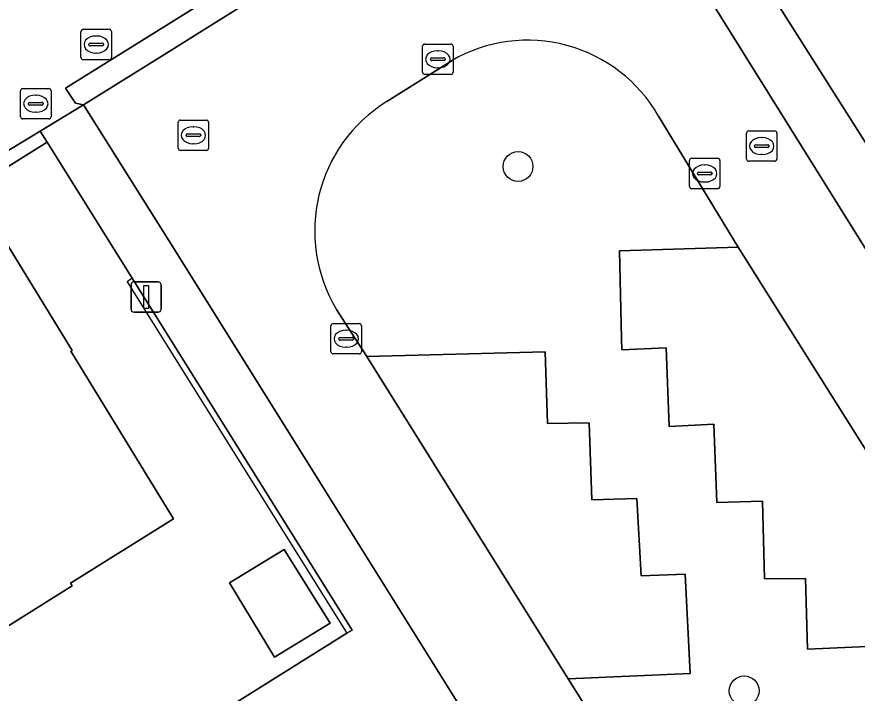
# Model space of a CAD drawing. Extents: x 159279 to 160377, y 384531 to 385888.
# Drawn here: x 159758.77 to 159786.38, y 385548.32 to 385570.55 of the extents above; entities that cross this region are included whole.
import ezdxf

# ---------------------------------------------------------------- set-up
doc = ezdxf.new("R2010")
doc.units = 0
for name, color, linetype in [('IMGEO_Boom', 7, 'Continuous'), ('IMGEO_Brandkraan', 7, 'Continuous'), ('IMGEO_Erf', 7, 'Continuous'), ('IMGEO_Groenvoorziening', 7, 'Continuous'), ('IMGEO_Haag', 7, 'Continuous'), ('IMGEO_Kolk', 7, 'Continuous'), ('IMGEO_Lichtmast', 7, 'Continuous'), ('IMGEO_Pand', 7, 'Continuous'), ('IMGEO_Parkeervlak_open', 7, 'Continuous'), ('IMGEO_Rijbaan_lokaal_open', 7, 'Continuous'), ('IMGEO_Rioolput', 7, 'Continuous'), ('IMGEO_Voetgangersgebied_open', 7, 'Continuous'), ('IMGEO_Voetpad_open', 7, 'Continuous')]:
    doc.layers.add(name, color=color, linetype=linetype)

msp = doc.modelspace()

# ---------------------------------------------------------------- linework, layer by layer
at = {"layer": 'IMGEO_Boom'}
for centre in [(159775.236, 385565.629), (159782.667, 385548.403)]:
    msp.add_circle(centre, 0.489, dxfattribs=at)
at = {"layer": 'IMGEO_Brandkraan'}
for p, q in [((159758.893, 385567.267), (159758.893, 385568.119)), ((159758.968, 385568.193), (159759.82, 385568.193)), ((159759.894, 385568.119), (159759.894, 385567.267)), ((159759.381, 385567.973), (159759.406, 385567.973)), ((159759.152, 385567.687), (159759.152, 385567.699)), ((159759.59, 385567.65), (159759.192, 385567.65)), ((159759.195, 385567.736), (159759.593, 385567.736)), ((159759.636, 385567.699), (159759.636, 385567.687)), ((159759.404, 385567.413), (159759.379, 385567.413)), ((159759.82, 385567.193), (159758.968, 385567.193))]:
    msp.add_line(p, q, dxfattribs=at)
for points in [[(159758.893, 385567.267), (159758.893, 385568.119)], [(159758.968, 385568.193), (159759.82, 385568.193)], [(159759.894, 385568.119), (159759.894, 385567.267)], [(159759.82, 385567.193), (159758.968, 385567.193)]]:
    msp.add_lwpolyline(points, dxfattribs=at)
for centre, radius, start, end in [((159758.97, 385568.117), 0.0765, 91.552, 178.448), ((159758.97, 385568.117), 0.0765, 91.552, 178.448), ((159759.818, 385568.117), 0.0765, 1.552, 88.448), ((159759.818, 385568.117), 0.0765, 1.552, 88.448), ((159759.192, 385567.696), 0.0403, 85.8775, 175.7526), ((159759.189, 385567.686), 0.0366, 178.938, 274.7102), ((159759.593, 385567.693), 0.043, 264.8664, 352.4533), ((159759.597, 385567.698), 0.0386, 1.7309, 96.639), ((159758.97, 385567.269), 0.0765, 181.552, 268.448), ((159758.97, 385567.269), 0.0765, 181.552, 268.448), ((159759.818, 385567.269), 0.0765, 271.552, 358.448), ((159759.818, 385567.269), 0.0765, 271.552, 358.448)]:
    msp.add_arc(centre, radius, start, end, dxfattribs=at)
for centre, major_axis, ratio, start_param, end_param in [((159759.38, 385567.693), (-0.387, 0.002), 0.722429, 4.712389, 7.853982), ((159759.405, 385567.693), (-0.39, 0.002), 0.717154, 1.570796, 4.712389)]:
    msp.add_ellipse(centre, major_axis=major_axis, ratio=ratio, start_param=start_param, end_param=end_param, dxfattribs=at)
at = {"layer": 'IMGEO_Erf'}
msp.add_lwpolyline([(159760.208, 385544.4), (159769.615, 385550.293), (159769.785, 385550.399), (159762.556, 385561.958), (159759.762, 385566.426), (159757.879, 385565.257), (159758.219, 385564.703), (159757.656, 385564.358), (159760.585, 385559.585), (159760.542, 385559.559), (159763.92, 385554.055), (159760.534, 385551.942), (159760.592, 385551.849), (159756.456, 385549.269), (159751.921, 385546.441)], dxfattribs=at)
msp.add_lwpolyline([(159767.238, 385549.504), (159765.756, 385551.951), (159767.555, 385553.042), (159769.059, 385550.625)], close=True, dxfattribs=at)
at = {"layer": 'IMGEO_Groenvoorziening'}
msp.add_lwpolyline([(159777.319, 385577.896), (159777.394, 385578.184), (159777.109, 385578.637), (159760.371, 385568.204), (159760.702, 385567.711), (159760.965, 385567.655), (159763.507, 385569.247)], close=True, dxfattribs=at)
for points in [[(159773.069, 385569.114), (159770.922, 385567.764)], [(159792.185, 385547.478), (159790.612, 385550.027), (159784.742, 385549.774), (159784.682, 385552.088), (159783.333, 385552.078), (159783.264, 385554.63), (159781.763, 385554.592), (159781.674, 385557.167), (159780.202, 385557.081), (159780.102, 385559.671), (159778.647, 385559.606), (159778.635, 385559.977), (159778.565, 385562.86), (159782.473, 385562.981), (159779.853, 385567.283)], [(159769.27, 385560.935), (159769.647, 385560.35), (159770.273, 385559.389), (159776.123, 385559.542), (159776.208, 385557.186), (159777.572, 385557.209), (159777.664, 385554.674), (159779.141, 385554.716), (159779.278, 385552.182), (159780.727, 385552.238), (159780.894, 385548.97), (159776.879, 385548.797), (159778.336, 385546.481)]]:
    msp.add_lwpolyline(points, dxfattribs=at)
for centre, radius, start, end in [((159775.549, 385564.819), 4.96, 29.7899, 120.0017), ((159773.565, 385563.51), 5.008, 121.8575, 210.9443)]:
    msp.add_arc(centre, radius, start, end, dxfattribs=at)
at = {"layer": 'IMGEO_Haag'}
msp.add_lwpolyline([(159762.556, 385561.958), (159762.393, 385561.842), (159769.615, 385550.293), (159769.785, 385550.399)], close=True, dxfattribs=at)
at = {"layer": 'IMGEO_Kolk'}
for p, q in [((159772.102, 385568.727), (159772.102, 385569.579)), ((159772.177, 385569.653), (159773.029, 385569.653)), ((159773.103, 385569.579), (159773.103, 385568.727)), ((159772.59, 385569.433), (159772.615, 385569.433)), ((159772.361, 385569.147), (159772.361, 385569.159)), ((159772.799, 385569.11), (159772.401, 385569.11)), ((159772.404, 385569.196), (159772.802, 385569.196)), ((159772.845, 385569.159), (159772.845, 385569.147)), ((159772.613, 385568.873), (159772.588, 385568.873)), ((159773.029, 385568.653), (159772.177, 385568.653)), ((159780.945, 385565.9), (159781.797, 385565.9)), ((159780.87, 385564.974), (159780.87, 385565.826)), ((159781.358, 385565.68), (159781.383, 385565.68)), ((159781.871, 385565.826), (159781.871, 385564.974)), ((159781.129, 385565.394), (159781.129, 385565.406)), ((159781.567, 385565.357), (159781.169, 385565.357)), ((159781.172, 385565.443), (159781.57, 385565.443)), ((159781.613, 385565.406), (159781.613, 385565.394)), ((159781.381, 385565.12), (159781.356, 385565.12)), ((159781.797, 385564.9), (159780.945, 385564.9)), ((159769.091, 385559.543), (159769.091, 385560.395)), ((159769.166, 385560.469), (159770.018, 385560.469)), ((159770.092, 385560.395), (159770.092, 385559.543)), ((159769.579, 385560.249), (159769.604, 385560.249)), ((159769.35, 385559.963), (159769.35, 385559.975)), ((159769.788, 385559.926), (159769.39, 385559.926)), ((159769.393, 385560.012), (159769.791, 385560.012)), ((159769.834, 385559.975), (159769.834, 385559.963)), ((159769.602, 385559.689), (159769.577, 385559.689)), ((159770.018, 385559.469), (159769.166, 385559.469))]:
    msp.add_line(p, q, dxfattribs=at)
for points in [[(159772.102, 385568.727), (159772.102, 385569.579)], [(159772.177, 385569.653), (159773.029, 385569.653)], [(159773.103, 385569.579), (159773.103, 385568.727)], [(159773.029, 385568.653), (159772.177, 385568.653)], [(159780.945, 385565.9), (159781.797, 385565.9)], [(159780.87, 385564.974), (159780.87, 385565.826)], [(159781.871, 385565.826), (159781.871, 385564.974)], [(159781.797, 385564.9), (159780.945, 385564.9)], [(159769.091, 385559.543), (159769.091, 385560.395)], [(159769.166, 385560.469), (159770.018, 385560.469)], [(159770.092, 385560.395), (159770.092, 385559.543)], [(159770.018, 385559.469), (159769.166, 385559.469)]]:
    msp.add_lwpolyline(points, dxfattribs=at)
for centre, radius, start, end in [((159772.179, 385569.577), 0.0765, 91.552, 178.448), ((159772.179, 385569.577), 0.0765, 91.552, 178.448), ((159773.027, 385569.577), 0.0765, 1.552, 88.448), ((159773.027, 385569.577), 0.0765, 1.552, 88.448), ((159772.401, 385569.156), 0.0403, 85.8775, 175.7526), ((159772.398, 385569.146), 0.0366, 178.938, 274.7102), ((159772.802, 385569.153), 0.043, 264.8664, 352.4533), ((159772.806, 385569.158), 0.0386, 1.7309, 96.639), ((159772.179, 385568.729), 0.0765, 181.552, 268.448), ((159772.179, 385568.729), 0.0765, 181.552, 268.448), ((159773.027, 385568.729), 0.0765, 271.552, 358.448), ((159773.027, 385568.729), 0.0765, 271.552, 358.448), ((159780.947, 385565.824), 0.0765, 91.552, 178.448), ((159780.947, 385565.824), 0.0765, 91.552, 178.448), ((159781.795, 385565.824), 0.0765, 1.552, 88.448), ((159781.795, 385565.824), 0.0765, 1.552, 88.448), ((159781.169, 385565.403), 0.0403, 85.8775, 175.7526), ((159781.166, 385565.393), 0.0366, 178.938, 274.7102), ((159781.57, 385565.4), 0.043, 264.8664, 352.4533), ((159781.574, 385565.405), 0.0386, 1.7309, 96.639), ((159780.947, 385564.976), 0.0765, 181.552, 268.448), ((159780.947, 385564.976), 0.0765, 181.552, 268.448), ((159781.795, 385564.976), 0.0765, 271.552, 358.448), ((159781.795, 385564.976), 0.0765, 271.552, 358.448), ((159769.168, 385560.393), 0.0765, 91.552, 178.448), ((159769.168, 385560.393), 0.0765, 91.552, 178.448), ((159770.016, 385560.393), 0.0765, 1.552, 88.448), ((159770.016, 385560.393), 0.0765, 1.552, 88.448), ((159769.39, 385559.972), 0.0403, 85.8775, 175.7526), ((159769.387, 385559.962), 0.0366, 178.938, 274.7102), ((159769.791, 385559.969), 0.043, 264.8664, 352.4533), ((159769.795, 385559.974), 0.0386, 1.7309, 96.639), ((159769.168, 385559.545), 0.0765, 181.552, 268.448), ((159769.168, 385559.545), 0.0765, 181.552, 268.448), ((159770.016, 385559.545), 0.0765, 271.552, 358.448), ((159770.016, 385559.545), 0.0765, 271.552, 358.448)]:
    msp.add_arc(centre, radius, start, end, dxfattribs=at)
for centre, major_axis, ratio, start_param, end_param in [((159772.589, 385569.153), (-0.387, 0.002), 0.722429, 4.712389, 7.853982), ((159772.614, 385569.153), (-0.39, 0.002), 0.717154, 1.570796, 4.712389), ((159781.357, 385565.4), (-0.387, 0.002), 0.722429, 4.712389, 7.853982), ((159781.382, 385565.4), (-0.39, 0.002), 0.717154, 1.570796, 4.712389), ((159769.578, 385559.969), (-0.387, 0.002), 0.722429, 4.712389, 7.853982), ((159769.603, 385559.969), (-0.39, 0.002), 0.717154, 1.570796, 4.712389)]:
    msp.add_ellipse(centre, major_axis=major_axis, ratio=ratio, start_param=start_param, end_param=end_param, dxfattribs=at)
at = {"layer": 'IMGEO_Lichtmast'}
for p, q in [((159762.621, 385561.841), (159763.411, 385561.841)), ((159763.411, 385561.841), (159762.621, 385561.841)), ((159762.521, 385560.941), (159762.521, 385561.741)), ((159762.521, 385561.741), (159762.521, 385560.941)), ((159763.511, 385561.741), (159763.511, 385560.941)), ((159763.511, 385560.941), (159763.511, 385561.741)), ((159763.411, 385560.841), (159762.621, 385560.841)), ((159762.621, 385560.841), (159763.411, 385560.841))]:
    msp.add_line(p, q, dxfattribs=at)
msp.add_lwpolyline([(159762.941, 385561.716), (159763.091, 385561.716), (159763.091, 385560.966), (159762.941, 385560.966), (159762.941, 385561.716)], dxfattribs=at)
for centre, start, end in [((159762.621, 385561.741), 90, 180), ((159762.621, 385561.741), 90, 180), ((159763.411, 385561.741), 0, 90), ((159763.411, 385561.741), 360, 90), ((159762.621, 385560.941), 180, 270), ((159762.621, 385560.941), 180, 270), ((159763.411, 385560.941), 270, 0), ((159763.411, 385560.941), 270, 0)]:
    msp.add_arc(centre, 0.1, start, end, dxfattribs=at)
at = {"layer": 'IMGEO_Pand'}
for points in [[(159757.656, 385564.358), (159758.219, 385564.703), (159757.879, 385565.257), (159754.3, 385563.035), (159754.423, 385562.837), (159749.587, 385559.82), (159750.117, 385558.971), (159752.783, 385554.7), (159752.987, 385554.827), (159756.456, 385549.269), (159760.592, 385551.849), (159760.534, 385551.942), (159763.92, 385554.055), (159760.542, 385559.559), (159760.585, 385559.585)], [(159767.555, 385553.042), (159765.756, 385551.951), (159767.238, 385549.504), (159769.059, 385550.625)]]:
    msp.add_lwpolyline(points, close=True, dxfattribs=at)
at = {"layer": 'IMGEO_Parkeervlak_open'}
for points in [[(159791.815, 385567.61), (159789.569, 385568.795), (159790.245, 385570.078), (159787.999, 385571.263), (159788.677, 385572.548), (159786.448, 385573.765), (159787.141, 385575.076), (159784.905, 385576.264), (159785.605, 385577.582), (159782.697, 385579.096), (159780.86, 385575.565), (159789.095, 385562.558), (159789.201, 385562.384)], [(159782.473, 385562.981), (159778.565, 385562.86), (159778.635, 385559.977), (159778.647, 385559.606), (159780.102, 385559.671), (159780.202, 385557.081), (159781.674, 385557.167), (159781.763, 385554.592), (159783.264, 385554.63), (159783.333, 385552.078), (159784.682, 385552.088), (159784.742, 385549.774), (159790.612, 385550.027)], [(159770.273, 385559.389), (159776.879, 385548.797), (159780.894, 385548.97), (159780.727, 385552.238), (159779.278, 385552.182), (159779.141, 385554.716), (159777.664, 385554.674), (159777.572, 385557.209), (159776.208, 385557.186), (159776.123, 385559.542)]]:
    msp.add_lwpolyline(points, close=True, dxfattribs=at)
at = {"layer": 'IMGEO_Rijbaan_lokaal_open'}
for points in [[(159835.286, 385484.963), (159777.319, 385577.896), (159763.507, 385569.247), (159760.965, 385567.655), (159764.01, 385562.812), (159787.822, 385524.685), (159787.874, 385524.601), (159818.691, 385475.205), (159819.629, 385473.653), (159819.962, 385473.095)], [(159770.922, 385567.764), (159773.069, 385569.114)], [(159779.853, 385567.283), (159782.473, 385562.981), (159790.612, 385550.027), (159792.185, 385547.478), (159800.284, 385534.539), (159800.326, 385534.468), (159800.513, 385534.154)], [(159789.837, 385528.061), (159784.712, 385536.24), (159783.272, 385538.581), (159778.336, 385546.481), (159776.879, 385548.797), (159770.273, 385559.389), (159769.647, 385560.35), (159769.27, 385560.935)]]:
    msp.add_lwpolyline(points, dxfattribs=at)
for centre, radius, start, end in [((159775.549, 385564.819), 4.96, 29.7899, 120.0017), ((159773.565, 385563.51), 5.008, 121.8575, 210.9443)]:
    msp.add_arc(centre, radius, start, end, dxfattribs=at)
at = {"layer": 'IMGEO_Rioolput'}
for p, q in [((159760.878, 385569.212), (159760.878, 385570.064)), ((159760.953, 385570.138), (159761.805, 385570.138)), ((159761.879, 385570.064), (159761.879, 385569.212)), ((159761.366, 385569.918), (159761.391, 385569.918)), ((159761.137, 385569.632), (159761.137, 385569.644)), ((159761.575, 385569.595), (159761.177, 385569.595)), ((159761.18, 385569.681), (159761.578, 385569.681)), ((159761.621, 385569.644), (159761.621, 385569.632)), ((159761.389, 385569.358), (159761.364, 385569.358)), ((159761.805, 385569.138), (159760.953, 385569.138)), ((159764.071, 385566.229), (159764.071, 385567.081)), ((159764.146, 385567.155), (159764.998, 385567.155)), ((159765.072, 385567.081), (159765.072, 385566.229)), ((159764.559, 385566.935), (159764.584, 385566.935)), ((159782.743, 385565.875), (159782.743, 385566.727)), ((159782.818, 385566.801), (159783.67, 385566.801)), ((159783.744, 385566.727), (159783.744, 385565.875)), ((159764.33, 385566.649), (159764.33, 385566.661)), ((159764.768, 385566.612), (159764.37, 385566.612)), ((159764.373, 385566.698), (159764.771, 385566.698)), ((159764.814, 385566.661), (159764.814, 385566.649)), ((159783.231, 385566.581), (159783.256, 385566.581)), ((159764.582, 385566.375), (159764.557, 385566.375)), ((159783.002, 385566.295), (159783.002, 385566.307)), ((159783.44, 385566.258), (159783.042, 385566.258)), ((159783.045, 385566.344), (159783.443, 385566.344)), ((159783.486, 385566.307), (159783.486, 385566.295)), ((159764.998, 385566.155), (159764.146, 385566.155)), ((159783.254, 385566.021), (159783.229, 385566.021)), ((159783.67, 385565.801), (159782.818, 385565.801))]:
    msp.add_line(p, q, dxfattribs=at)
for points in [[(159760.878, 385569.212), (159760.878, 385570.064)], [(159760.953, 385570.138), (159761.805, 385570.138)], [(159761.879, 385570.064), (159761.879, 385569.212)], [(159761.805, 385569.138), (159760.953, 385569.138)], [(159764.071, 385566.229), (159764.071, 385567.081)], [(159764.146, 385567.155), (159764.998, 385567.155)], [(159765.072, 385567.081), (159765.072, 385566.229)], [(159782.743, 385565.875), (159782.743, 385566.727)], [(159782.818, 385566.801), (159783.67, 385566.801)], [(159783.744, 385566.727), (159783.744, 385565.875)], [(159764.998, 385566.155), (159764.146, 385566.155)], [(159783.67, 385565.801), (159782.818, 385565.801)]]:
    msp.add_lwpolyline(points, dxfattribs=at)
for centre, radius, start, end in [((159760.955, 385570.062), 0.0765, 91.552, 178.448), ((159760.955, 385570.062), 0.0765, 91.552, 178.448), ((159761.803, 385570.062), 0.0765, 1.552, 88.448), ((159761.803, 385570.062), 0.0765, 1.552, 88.448), ((159761.177, 385569.641), 0.0403, 85.8775, 175.7526), ((159761.174, 385569.631), 0.0366, 178.938, 274.7102), ((159761.578, 385569.638), 0.043, 264.8664, 352.4533), ((159761.582, 385569.643), 0.0386, 1.7309, 96.639), ((159760.955, 385569.214), 0.0765, 181.552, 268.448), ((159760.955, 385569.214), 0.0765, 181.552, 268.448), ((159761.803, 385569.214), 0.0765, 271.552, 358.448), ((159761.803, 385569.214), 0.0765, 271.552, 358.448), ((159764.148, 385567.079), 0.0765, 91.552, 178.448), ((159764.148, 385567.079), 0.0765, 91.552, 178.448), ((159764.996, 385567.079), 0.0765, 1.552, 88.448), ((159764.996, 385567.079), 0.0765, 1.552, 88.448), ((159782.82, 385566.725), 0.0765, 91.552, 178.448), ((159782.82, 385566.725), 0.0765, 91.552, 178.448), ((159783.668, 385566.725), 0.0765, 1.552, 88.448), ((159783.668, 385566.725), 0.0765, 1.552, 88.448), ((159764.37, 385566.658), 0.0403, 85.8775, 175.7526), ((159764.367, 385566.648), 0.0366, 178.938, 274.7102), ((159764.771, 385566.655), 0.043, 264.8664, 352.4533), ((159764.775, 385566.66), 0.0386, 1.7309, 96.639), ((159764.148, 385566.231), 0.0765, 181.552, 268.448), ((159764.148, 385566.231), 0.0765, 181.552, 268.448), ((159764.996, 385566.231), 0.0765, 271.552, 358.448), ((159764.996, 385566.231), 0.0765, 271.552, 358.448), ((159783.042, 385566.304), 0.0403, 85.8775, 175.7526), ((159783.039, 385566.294), 0.0366, 178.938, 274.7102), ((159783.443, 385566.301), 0.043, 264.8664, 352.4533), ((159783.447, 385566.306), 0.0386, 1.7309, 96.639), ((159782.82, 385565.877), 0.0765, 181.552, 268.448), ((159782.82, 385565.877), 0.0765, 181.552, 268.448), ((159783.668, 385565.877), 0.0765, 271.552, 358.448), ((159783.668, 385565.877), 0.0765, 271.552, 358.448)]:
    msp.add_arc(centre, radius, start, end, dxfattribs=at)
for centre, major_axis, ratio, start_param, end_param in [((159761.365, 385569.638), (-0.387, 0.002), 0.722429, 4.712389, 7.853982), ((159761.39, 385569.638), (-0.39, 0.002), 0.717154, 1.570796, 4.712389), ((159764.558, 385566.655), (-0.387, 0.002), 0.722429, 4.712389, 7.853982), ((159764.583, 385566.655), (-0.39, 0.002), 0.717154, 1.570796, 4.712389), ((159783.23, 385566.301), (-0.387, 0.002), 0.722429, 4.712389, 7.853982), ((159783.255, 385566.301), (-0.39, 0.002), 0.717154, 1.570796, 4.712389)]:
    msp.add_ellipse(centre, major_axis=major_axis, ratio=ratio, start_param=start_param, end_param=end_param, dxfattribs=at)
at = {"layer": 'IMGEO_Voetgangersgebied_open'}
msp.add_lwpolyline([(159754.308, 385563.622), (159759.533, 385566.787), (159760.965, 385567.655), (159760.702, 385567.711), (159760.371, 385568.204), (159777.109, 385578.637), (159777.394, 385578.184), (159813.698, 385600.882), (159810.814, 385605.553), (159816.163, 385608.864), (159814.04, 385612.258), (159808.701, 385608.942), (159805.374, 385614.18), (159802.468, 385612.37), (159797.825, 385609.479), (159793.001, 385606.475), (159784.244, 385601.022), (159779.394, 385598.002), (159773.637, 385594.417), (159760.269, 385586.093), (159759.046, 385585.331), (159757.98, 385584.667)], dxfattribs=at)
at = {"layer": 'IMGEO_Voetpad_open'}
for points in [[(159802.378, 385541.035), (159794.244, 385554.081), (159790.21, 385560.723), (159789.201, 385562.384), (159789.095, 385562.558), (159780.86, 385575.565), (159778.966, 385578.836), (159777.319, 385577.896), (159835.286, 385484.963)], [(159787.822, 385524.685), (159764.01, 385562.812), (159760.965, 385567.655), (159759.533, 385566.787), (159759.762, 385566.426), (159762.556, 385561.958), (159769.785, 385550.399), (159769.615, 385550.293), (159760.208, 385544.4)], [(159757.879, 385565.257), (159759.762, 385566.426), (159759.533, 385566.787), (159754.308, 385563.622)]]:
    msp.add_lwpolyline(points, dxfattribs=at)

doc.saveas('drawing.dxf')
